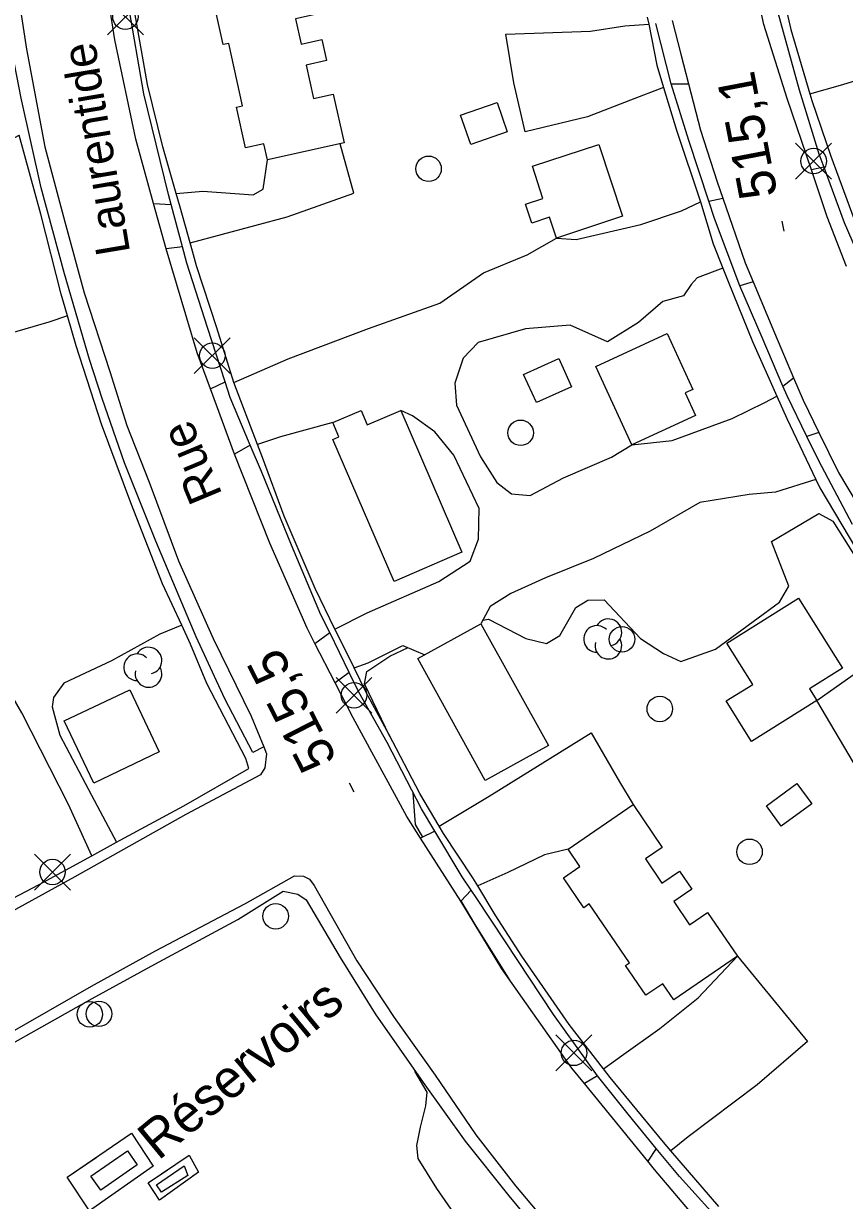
# Model space of a CAD drawing. Extents: x 347059 to 352153, y 6073752 to 6078601.
# Drawn here: x 348364 to 348460.7, y 6074685.5 to 6074824 of the extents above; entities that cross this region are included whole.
import ezdxf

# ---------------------------------------------------------------- set-up
doc = ezdxf.new("R2010")
doc.units = 0
for name, color, linetype in [('Level 19', 7, 'Continuous'), ('Level 2', 7, 'Continuous'), ('Level 21', 7, 'Continuous'), ('Level 22', 7, 'Continuous'), ('Level 3', 7, 'Continuous'), ('Level 31', 7, 'Continuous'), ('Level 33', 7, 'Continuous'), ('Level 36', 7, 'Continuous'), ('Level 37', 7, 'Continuous'), ('Level 44', 7, 'Continuous')]:
    doc.layers.add(name, color=color, linetype=linetype)

msp = doc.modelspace()

# ---------------------------------------------------------------- linework, layer by layer
at = {"layer": 'Level 19'}
for points in [[(348439.39, 6074816.5), (348435.48, 6074814.98), (348430.43, 6074813.02), (348423.11, 6074811.27), (348421.75, 6074817.04), (348420.8, 6074822.77), (348430.78, 6074823.13), (348434.85, 6074823.75), (348437.64, 6074823.95)], [(348456.62, 6074815.73), (348460.49, 6074816.85), (348463.31, 6074817.71)], [(348440.28, 6074816.9), (348442.34, 6074816.9)], [(348369.19, 6074789.61), (348367.01, 6074788.86), (348360.37, 6074786.93), (348352.61, 6074784.47), (348351.68, 6074785.13), (348350.52, 6074788.4), (348348.52, 6074793.48), (348347.1, 6074799.42), (348347.5, 6074802), (348349.43, 6074804.08), (348350.78, 6074804.98), (348359.61, 6074808.8), (348363.52, 6074810.86)], [(348383.64, 6074798.19), (348395.05, 6074801.25), (348402.92, 6074804.05), (348401.3, 6074809.85)], [(348381.99, 6074804.01), (348385.13, 6074804.3), (348391.07, 6074803.84), (348392.23, 6074804.51), (348392.74, 6074807.96)], [(348458.26, 6074807.12), (348456.81, 6074806.79)], [(348379.33, 6074802.83), (348381.41, 6074802.71)], [(348426.77, 6074798.77), (348429.09, 6074798.6), (348436.7, 6074800.37), (348441.52, 6074801.98), (348443.76, 6074803.02)], [(348444.72, 6074803.11), (348446.38, 6074803.45)], [(348388.79, 6074781.77), (348395.18, 6074784.54), (348404.64, 6074788.14), (348413.06, 6074791.1), (348418.17, 6074794.68), (348423.32, 6074796.79), (348426.77, 6074798.77)], [(348382.74, 6074797.75), (348380.81, 6074797.49)], [(348446.38, 6074795.22), (348443.36, 6074794.07), (348442.64, 6074793.31), (348441.74, 6074791.96), (348439.3, 6074791.29), (348436.46, 6074788.85), (348432.81, 6074786.56), (348428.4, 6074788.51), (348423.13, 6074788.09), (348417.57, 6074786.47), (348415.81, 6074784.63), (348414.81, 6074781.69), (348415.02, 6074779.1), (348417.82, 6074773.04), (348419.76, 6074770), (348421.48, 6074768.66), (348423.67, 6074768.46), (348427.62, 6074770.55), (348433.25, 6074772.99), (348435.66, 6074774.43)], [(348449.94, 6074793.62), (348448.39, 6074793.14)], [(348386.04, 6074781.02), (348387.76, 6074781.83)], [(348453.44, 6074781.33), (348454.7, 6074782.32)], [(348435.66, 6074774.43), (348440.42, 6074774.94), (348447.49, 6074777.53), (348451.3, 6074779.43), (348452.75, 6074780.16)], [(348400.7, 6074752.74), (348404.48, 6074754.68), (348412.91, 6074758.33), (348416.61, 6074760.74), (348417.59, 6074763.34), (348417.67, 6074766.93), (348414.68, 6074773.21), (348412.47, 6074775.95), (348409.83, 6074777.86), (348408.45, 6074778.48)], [(348400.44, 6074777.06), (348394.27, 6074775.37), (348391.59, 6074774.46)], [(348372.08, 6074726.08), (348369.31, 6074732.1), (348363.83, 6074742.89), (348362.81, 6074744.66), (348360.78, 6074746.28), (348356.96, 6074748.26), (348354.53, 6074750.89), (348352.75, 6074753.75), (348350.59, 6074759.22), (348347.89, 6074767.77), (348345.82, 6074772.49), (348344.53, 6074774.04), (348342.6, 6074775.36), (348340.46, 6074775.68), (348337.74, 6074774.98), (348334.81, 6074772.47), (348334.04, 6074771.23), (348334.44, 6074767.7)], [(348457.68, 6074775.9), (348456.28, 6074775.41)], [(348390.72, 6074774.39), (348388.88, 6074773.33)], [(348457.34, 6074770.34), (348452.58, 6074768.85), (348449.49, 6074768.6), (348443.67, 6074767.65), (348437.8, 6074764.26), (348431.16, 6074761.06), (348425.47, 6074758.8), (348421.41, 6074756.92), (348418.98, 6074755.42), (348417.89, 6074753.38)], [(348382.65, 6074753.21), (348380.07, 6074752.17), (348374.38, 6074749.01), (348368.78, 6074746.37), (348367.53, 6074744.7), (348367.39, 6074743.61), (348368.31, 6074740.26), (348372.01, 6074733.22), (348374.95, 6074727.66)], [(348398.34, 6074751.05), (348400.08, 6074752.36)], [(348465.27, 6074740.17), (348463.66, 6074738.23), (348462.28, 6074736.19), (348457.44, 6074744.34), (348461.72, 6074747.36), (348466.11, 6074750.11), (348468.57, 6074751.63)], [(348402.94, 6074748.19), (348404.59, 6074748.79), (348408.67, 6074750.83), (348411.27, 6074749.72)], [(348402.36, 6074747.64), (348400.72, 6074746.41)], [(348412.98, 6074729.55), (348418.87, 6074733.1), (348430.87, 6074740.53), (348434.19, 6074734.76), (348435.8, 6074732.09)], [(348412.45, 6074728.98), (348410.77, 6074728.14)], [(348428.15, 6074726.85), (348425.39, 6074726.2), (348421.06, 6074724.1), (348417.51, 6074722.54)], [(348416.74, 6074722.02), (348415.51, 6074720.72)], [(348432.32, 6074700.98), (348434.43, 6074702.51), (348438.94, 6074705.74), (348443.47, 6074709.36), (348448.1, 6074714.27), (348456.34, 6074704.2), (348450.4, 6074699.11), (348442.31, 6074692.98), (348440.23, 6074691.33)], [(348431.61, 6074700.18), (348430.07, 6074699.28)], [(348438.54, 6074691.64), (348437.53, 6074690.12)]]:
    msp.add_lwpolyline(points, dxfattribs=at)
at = {"layer": 'Level 2'}
for points in [[(348445.49, 6074750.37), (348453.03, 6074755.9), (348454.15, 6074757.8), (348452.09, 6074763.05), (348457.67, 6074766.35), (348459.31, 6074765.46), (348465.42, 6074755.8), (348467.58, 6074752.13), (348464.57, 6074749.14)], [(348418.12, 6074753.81), (348418.76, 6074753.9), (348423.18, 6074751.66), (348425.62, 6074751.07), (348427.18, 6074751.99), (348429.08, 6074755.29), (348430.46, 6074756.15), (348432.39, 6074756.18), (348436.68, 6074751.66), (348439.38, 6074749.86), (348441.43, 6074748.94), (348445.49, 6074750.37)], [(348407.17, 6074740.12), (348404.16, 6074746.32), (348404.45, 6074747.76), (348407.16, 6074749.56), (348409.3, 6074750.57)], [(348411.06, 6074728.28), (348410.18, 6074729.75), (348409.9, 6074733.48)], [(348421.31, 6074711.41), (348417.2, 6074718), (348415.55, 6074720.76)], [(348417.42, 6074680.14), (348412.69, 6074686.91), (348410.48, 6074690.46), (348410.33, 6074691.99), (348410.77, 6074694.15), (348411.41, 6074696.63), (348411.56, 6074698.25), (348410.1, 6074700.71), (348410.16, 6074700.74)]]:
    msp.add_lwpolyline(points, dxfattribs=at)
at = {"layer": 'Level 21'}
for points in [[(348362.83, 6074830.96), (348364.38, 6074821), (348366.53, 6074809.52), (348368.87, 6074800.67), (348371.18, 6074792.32), (348374.19, 6074783.05), (348376.19, 6074776.7), (348378.81, 6074770.04), (348382.27, 6074760.77), (348386.35, 6074751.65), (348390.83, 6074742.5), (348392.31, 6074738.88), (348392.64, 6074738.08), (348392.45, 6074736.43), (348391.92, 6074735.61), (348383.15, 6074730.93), (348370.08, 6074723.58), (348355.95, 6074715.87)], [(348446.82, 6074679.15), (348438.32, 6074689.15), (348437.53, 6074690.12), (348430.07, 6074699.28), (348428.61, 6074701.07), (348420.35, 6074712.77), (348415.51, 6074720.72), (348410.77, 6074728.14), (348409.14, 6074730.7), (348402.83, 6074742.31), (348400.72, 6074746.41), (348398.34, 6074751.05), (348397.41, 6074752.85), (348393.04, 6074762.86), (348388.88, 6074773.33), (348386.04, 6074781.02), (348384.48, 6074785.26), (348380.81, 6074797.49), (348379.33, 6074802.83), (348377.24, 6074810.41), (348374.78, 6074822.09), (348373.56, 6074829.85)], [(348460.93, 6074795.44), (348458.67, 6074801.27), (348456.81, 6074806.79), (348453.96, 6074815.2), (348451.2, 6074823.91), (348449.93, 6074829.76)], [(348440.42, 6074824.37), (348441.43, 6074820.42), (348442.34, 6074816.9), (348443.73, 6074811.46), (348445.71, 6074805.39), (348446.38, 6074803.45)], [(348446.38, 6074803.45), (348449.02, 6074795.85), (348449.94, 6074793.62), (348452.44, 6074787.6), (348454.7, 6074782.32), (348455.82, 6074779.69), (348457.68, 6074775.9), (348459.99, 6074771.18), (348464.5, 6074763.61), (348467.72, 6074757.59), (348470.62, 6074753.42), (348474.91, 6074747.24), (348478.47, 6074742.11), (348483.6, 6074735.14), (348485.85, 6074732.36), (348487.19, 6074730.74), (348491.89, 6074725.03), (348494.04, 6074722.65), (348497.88, 6074718.4), (348506.63, 6074709.88), (348512.93, 6074704.14)], [(348362.19, 6074705.07), (348372.04, 6074710.71), (348379.58, 6074714.89), (348390.07, 6074720.4), (348395.94, 6074723.71), (348397, 6074723.69), (348397.7, 6074723.3), (348398.25, 6074722.56), (348403.29, 6074713.72), (348407.68, 6074707.03), (348412.5, 6074700.26), (348417.3, 6074693.24), (348421.95, 6074687.22), (348428.04, 6074680.01), (348433.09, 6074673.87), (348438.01, 6074668.6), (348443.71, 6074662.57), (348450.23, 6074655.93), (348454.59, 6074651.65)]]:
    msp.add_lwpolyline(points, dxfattribs=at)
at = {"layer": 'Level 22'}
for points in [[(348392.31, 6074738.88), (348391.04, 6074738.22), (348387.73, 6074744.53), (348384.35, 6074751.85), (348379.6, 6074763.11), (348375.9, 6074772.31), (348373.27, 6074779.87), (348371.77, 6074784.46), (348368.84, 6074794.54), (348366.08, 6074804.68), (348363.73, 6074815.24), (348361.87, 6074824.94), (348360.36, 6074834.85), (348359.01, 6074843.85), (348358.12, 6074855.71), (348357.62, 6074863.24), (348359.33, 6074863.24)], [(348452.52, 6074831.31), (348454.37, 6074823.33), (348456.62, 6074815.73), (348456.84, 6074814.97), (348459.11, 6074808.39), (348462.45, 6074799.25)], [(348446.82, 6074682.22), (348441.28, 6074688.32), (348438.54, 6074691.64), (348435.24, 6074695.65), (348431.61, 6074700.18), (348426.42, 6074707.39), (348420.78, 6074715.95), (348417.32, 6074721.17), (348416.74, 6074722.02), (348415.67, 6074723.61), (348412.45, 6074728.98), (348410.87, 6074731.6), (348406.84, 6074739.41), (348403.49, 6074745.31), (348402.36, 6074747.64), (348400.08, 6074752.36), (348399.04, 6074754.41), (348395.57, 6074762.62), (348392.03, 6074771.28), (348390.72, 6074774.39), (348388.36, 6074779.99), (348387.76, 6074781.83), (348385.67, 6074788.25), (348383.26, 6074795.82), (348382.74, 6074797.75), (348381.41, 6074802.71), (348381.09, 6074803.91), (348378.19, 6074815.75), (348376.34, 6074826.42)], [(348452.55, 6074826.44), (348455.38, 6074816.21), (348457.68, 6074808.68), (348458.26, 6074807.12), (348460.67, 6074800.6), (348462.57, 6074796.16)], [(348384.39, 6074795.5), (348383.9, 6074797.24), (348383.64, 6074798.19), (348382.45, 6074802.42), (348381.99, 6074804.01), (348380.43, 6074809.51), (348378.6, 6074816.83), (348377.12, 6074825.27)], [(348437.47, 6074824.78), (348437.64, 6074823.95), (348438.59, 6074819.11), (348439.39, 6074816.5), (348440.93, 6074811.46), (348443.76, 6074803.02), (348445.24, 6074798.1), (348446.38, 6074795.22), (348447, 6074793.65), (348449.88, 6074786.6), (348452.75, 6074780.16), (348453.92, 6074777.53), (348457.34, 6074770.34), (348457.8, 6074769.37), (348462.13, 6074762.11)], [(348461.63, 6074765.04), (348457.69, 6074772.55), (348456.28, 6074775.41), (348453.93, 6074780.21), (348453.44, 6074781.33), (348450.99, 6074787.06), (348448.39, 6074793.14), (348445.39, 6074801.06), (348444.72, 6074803.11), (348442.38, 6074810.24), (348440.28, 6074816.9), (348438.49, 6074824.02)], [(348355.73, 6074717.38), (348365.87, 6074722.68), (348372.08, 6074726.08), (348374.95, 6074727.66), (348375.4, 6074727.9), (348382.89, 6074731.96), (348390.57, 6074736.33), (348390.19, 6074737.51), (348385.59, 6074746.35), (348383.68, 6074750.98), (348382.65, 6074753.21), (348380.4, 6074758.06), (348376.64, 6074767.6), (348373.19, 6074776.86), (348370.22, 6074786.09), (348369.19, 6074789.61), (348368.45, 6074792.17), (348366.07, 6074801.59), (348363.52, 6074810.86)], [(348445.9, 6074684.81), (348440.23, 6074691.33), (348439.39, 6074692.35), (348433.09, 6074699.98), (348432.32, 6074700.98), (348428.26, 6074706.22), (348422.69, 6074714.24), (348419.58, 6074719.14), (348417.51, 6074722.54), (348416.95, 6074723.47), (348413.49, 6074728.68), (348412.98, 6074729.55), (348410.69, 6074733.39), (348407.03, 6074740.39), (348404.37, 6074745.29), (348402.94, 6074748.19), (348401.33, 6074751.45), (348400.7, 6074752.74), (348398.37, 6074757.52), (348394.72, 6074766.02), (348392.16, 6074772.96), (348391.59, 6074774.46), (348388.79, 6074781.77), (348386.8, 6074788.2), (348384.39, 6074795.5)], [(348354.16, 6074699.2), (348364.9, 6074705.22), (348372.1, 6074709.26), (348379.47, 6074713.3), (348389.24, 6074718.58), (348394.58, 6074721.9), (348396.31, 6074721.54), (348397.31, 6074720.87), (348401.31, 6074714.09), (348405.42, 6074707.47), (348411.1, 6074699.39), (348416.04, 6074692.49), (348421.18, 6074686.06), (348422.1, 6074684.93), (348423.92, 6074682.7), (348429.31, 6074676.13), (348427.84, 6074674.83), (348431.35, 6074670.71), (348436.69, 6074665.04), (348441.73, 6074660.25), (348444.44, 6074659.43), (348449.23, 6074655.03), (348453.47, 6074650.55)]]:
    msp.add_lwpolyline(points, dxfattribs=at)
at = {"layer": 'Level 3'}
for p, q in [((348453.59, 6074799.58), (348453.37, 6074800.75)), ((348402.94, 6074733.56), (348402.39, 6074734.63))]:
    msp.add_line(p, q, dxfattribs=at)
at = {"layer": 'Level 31'}
for points in [[(348388.11, 6074828.98), (348397.07, 6074830.96), (348398.38, 6074825.06), (348396.06, 6074824.55), (348396.72, 6074821.57), (348399.16, 6074822.12), (348399.71, 6074819.66), (348397.29, 6074819.12), (348398.16, 6074815.18), (348400.5, 6074815.7), (348401.78, 6074809.96), (348392.74, 6074807.96), (348392.32, 6074809.87), (348390.17, 6074809.39), (348389.11, 6074814.18), (348389.81, 6074814.34), (348388.18, 6074821.68), (348387.52, 6074821.53), (348386.5, 6074826.13), (348388.64, 6074826.6), (348388.11, 6074828.98)], [(348420.98, 6074811.26), (348416.68, 6074809.77), (348415.47, 6074813.25), (348419.78, 6074814.74), (348420.98, 6074811.26)], [(348431.78, 6074809.79), (348434.57, 6074801.34), (348426.77, 6074798.77), (348425.97, 6074801.22), (348423.88, 6074800.53), (348423.14, 6074802.76), (348425.19, 6074803.43), (348423.95, 6074807.21), (348431.78, 6074809.79)], [(348435.66, 6074774.43), (348431.4, 6074783.67), (348439.8, 6074787.54), (348442.84, 6074780.96), (348441.94, 6074780.54), (348443.16, 6074777.89), (348435.66, 6074774.43)], [(348422.91, 6074782.73), (348427.05, 6074784.6), (348428.55, 6074781.27), (348424.42, 6074779.4), (348422.91, 6074782.73)], [(348408.45, 6074778.48), (348415.64, 6074761.79), (348407.65, 6074758.35), (348400.44, 6074775.06), (348401.17, 6074775.37), (348400.44, 6074777.06), (348403.77, 6074778.49), (348404.5, 6074776.78), (348408.45, 6074778.48)], [(348455.3, 6074756.4), (348460.46, 6074748.14), (348456.58, 6074745.71), (348457.44, 6074744.34), (348449.75, 6074739.53), (348446.77, 6074744.29), (348449.89, 6074746.24), (348446.84, 6074751.1), (348455.3, 6074756.4)], [(348417.89, 6074753.38), (348425.83, 6074739.03), (348418.39, 6074734.92), (348410.45, 6074749.27), (348417.89, 6074753.38)], [(348372.31, 6074734.63), (348368.82, 6074741.94), (348376.52, 6074745.61), (348380.01, 6074738.3), (348372.31, 6074734.63)], [(348451.52, 6074731.95), (348455.1, 6074734.56), (348456.84, 6074732.18), (348453.25, 6074729.57), (348451.52, 6074731.95)], [(348435.8, 6074732.09), (348439.24, 6074727.06), (348437.25, 6074725.7), (348439.2, 6074722.85), (348441.27, 6074724.27), (348442.71, 6074722.16), (348440.59, 6074720.7), (348442.46, 6074717.96), (348444.58, 6074719.41), (348448.1, 6074714.27), (348440.59, 6074709.13), (348439.3, 6074711.01), (348437.31, 6074709.65), (348434.91, 6074713.16), (348435.38, 6074713.48), (348430.65, 6074720.4), (348430.02, 6074719.96), (348427.61, 6074723.49), (348429.54, 6074724.81), (348428.15, 6074726.85), (348435.8, 6074732.09)]]:
    msp.add_lwpolyline(points, dxfattribs=at)
at = {"layer": 'Level 33'}
for points in [[(348371.96, 6074688.37), (348376.27, 6074691.36), (348377.42, 6074689.7), (348373.11, 6074686.71), (348371.96, 6074688.37)], [(348379.69, 6074687.35), (348382.92, 6074689.59), (348383.35, 6074688.45), (348380.27, 6074686.48), (348379.69, 6074687.35)]]:
    msp.add_lwpolyline(points, dxfattribs=at)
at = {"layer": 'Level 36'}
for p, q in [((348378.13, 6074822.7), (348373.9, 6074826.93)), ((348373.9, 6074822.7), (348378.13, 6074826.93)), ((348459.18, 6074805.71), (348454.95, 6074809.94)), ((348454.95, 6074805.71), (348459.18, 6074809.94)), ((348388.36, 6074782.81), (348384.13, 6074787.04)), ((348384.13, 6074782.81), (348388.36, 6074787.04)), ((348405.05, 6074742.84), (348400.82, 6074747.07)), ((348400.82, 6074742.84), (348405.05, 6074747.07)), ((348369.54, 6074722.04), (348365.31, 6074726.27)), ((348365.31, 6074722.04), (348369.54, 6074726.27)), ((348430.95, 6074700.75), (348426.72, 6074704.98)), ((348426.72, 6074700.75), (348430.95, 6074704.98))]:
    msp.add_line(p, q, dxfattribs=at)
for centre in [(348376.02, 6074824.82), (348457.07, 6074807.83), (348411.72, 6074806.92), (348386.25, 6074784.93), (348422.56, 6074775.85), (348434.5, 6074751.55), (348402.94, 6074744.96), (348438.95, 6074743.35), (348449.52, 6074726.54), (348367.43, 6074724.16), (348393.71, 6074718.95), (348371.83, 6074707.41), (348372.9, 6074707.47), (348428.84, 6074702.87)]:
    msp.add_circle(centre, 1.5, dxfattribs=at)
at = {"layer": 'Level 37'}
for points in [[(348371.78, 6074684.28), (348369.15, 6074688.23), (348376.74, 6074693.42), (348379.29, 6074689.55), (348371.78, 6074684.28)], [(348375.86, 6074692.82), (348376.74, 6074693.42), (348379.29, 6074689.55), (348379.03, 6074689.37)], [(348371.78, 6074684.28), (348369.15, 6074688.23), (348372.56, 6074690.56)], [(348383.53, 6074690.84), (348384.61, 6074688.82), (348380.02, 6074685.53), (348378.69, 6074687.57), (348383.53, 6074690.84)], [(348383.53, 6074690.84), (348384.61, 6074688.82), (348383.95, 6074688.35)], [(348380.7, 6074686.01), (348380.02, 6074685.53), (348378.69, 6074687.57), (348380.96, 6074689.1)]]:
    msp.add_lwpolyline(points, dxfattribs=at)
at = {"layer": 'Level 44'}
for centre, start, end in [((348432.9, 6074752.37), 282.2692, 149.7263), ((348431.55, 6074751.59), 44.1154, 269.804), ((348432.9, 6074750.8), 166.9369, 29.6212), ((348377.39, 6074748.26), 44.1154, 269.804), ((348378.74, 6074749.04), 282.2692, 149.7263), ((348378.74, 6074747.47), 166.9369, 29.6212)]:
    msp.add_arc(centre, 1.57, start, end, dxfattribs=at)

# ---------------------------------------------------------------- texts
at = {"layer": 'Level 21'}
for s, rotation, p in [('Laurentide', 99.5161, (348376.59, 6074797.09)), ('Rue', 112.659, (348387.48, 6074768.57))]:
    msp.add_text(s, height=4, rotation=rotation, dxfattribs=at).set_placement(p)
at = {"layer": 'Level 3'}
for s, rotation, p in [('515,1', 100.8356, (348452.84, 6074803.83)), ('515,5', 117.1334, (348401.01, 6074737.43))]:
    msp.add_text(s, height=4.5, rotation=rotation, dxfattribs=at).set_placement(p)
at = {"layer": 'Level 33'}
msp.add_text('Réservoirs', height=4.5, rotation=39.568, dxfattribs=at).set_placement((348379.89, 6074690.13))

doc.saveas('drawing.dxf')
